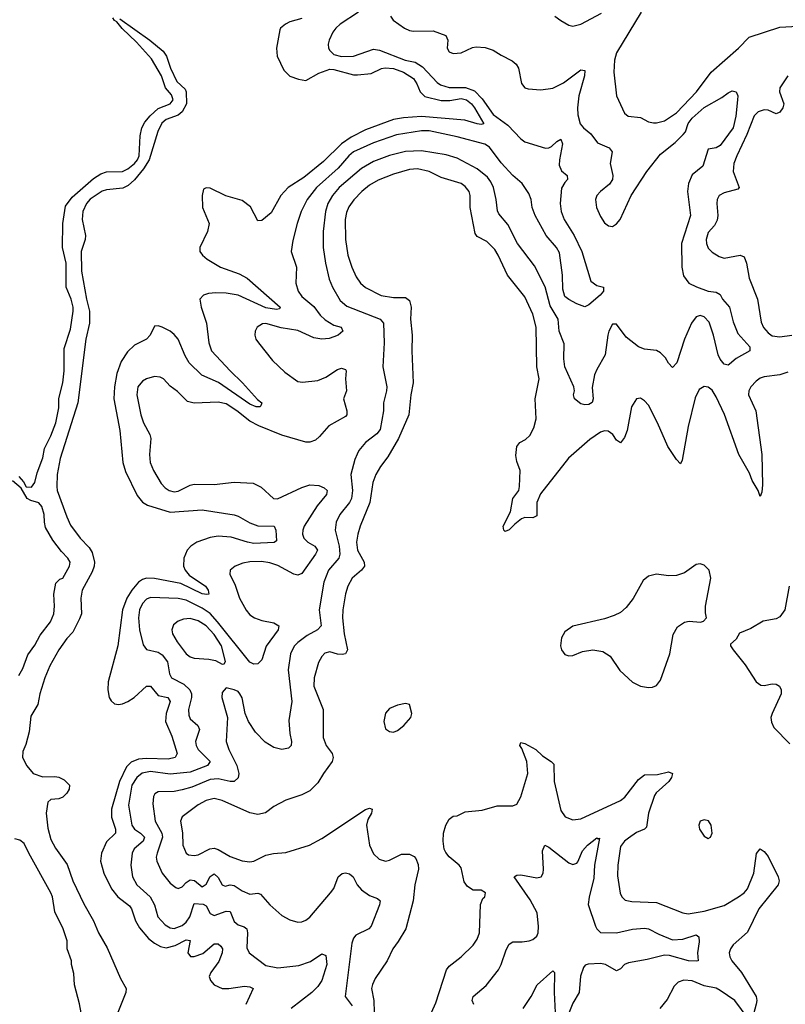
# Model space of a CAD drawing. Header units: inches. Extents: x 1682530 to 1839546, y 640742 to 791647.
# Tile 259 of 656: x 1703434 to 1707277, y 744351 to 749293. Entities that reach past the tile are written whole.
import ezdxf

# ---------------------------------------------------------------- set-up
doc = ezdxf.new("R2010")
doc.units = ezdxf.units.IN
doc.header["$MEASUREMENT"] = 0
doc.layers.add('B7704', color=7, linetype='Continuous')

msp = doc.modelspace()

# ---------------------------------------------------------------- linework, layer by layer
at = {"layer": 'B7704', "color": 5}
for points, elevation in [([(1703430, 746999.3), (1703453, 746973), (1703467.3, 746947.3), (1703493.2, 746946.8), (1703510, 746970.5), (1703521.3, 747018.7), (1703550, 747093.4), (1703559.4, 747140.6), (1703590, 747203.7), (1703615, 747270), (1703630, 747344.7), (1703630.7, 747390.7), (1703650.4, 747469.6), (1703656.9, 747530), (1703657, 747643), (1703690, 747739.1), (1703701.9, 747830), (1703702.5, 747850), (1703692.2, 747890), (1703666.8, 747950), (1703666.9, 748070), (1703649.1, 748150), (1703649.9, 748270), (1703663.5, 748356.5), (1703697.8, 748402.2), (1703805.1, 748494.9), (1703840.9, 748519.1), (1703870, 748528.8), (1703950, 748530.7), (1703976.4, 748543.6), (1704010, 748571.6), (1704025, 748590), (1704033, 748610), (1704039.6, 748710), (1704047.9, 748750), (1704062.2, 748777.8), (1704089.5, 748810.5), (1704130, 748847), (1704189.4, 748870.6), (1704205, 748890), (1704195.4, 748915.4), (1704166.5, 748950), (1704145.4, 749010), (1704095.7, 749095.7), (1704019.6, 749179.6), (1703948.2, 749248.2), (1703921.8, 749281.8), (1703910, 749289), (1703902.4, 749302.4)], 480), ([(1703936.4, 749296.4), (1704087.5, 749190), (1704155.1, 749135.1), (1704170.7, 749110), (1704191.5, 749050), (1704223, 748983), (1704264.1, 748944.1), (1704270.2, 748930.2), (1704271, 748870), (1704250, 748829.3), (1704230, 748813.9), (1704168.7, 748791.3), (1704147.4, 748772.6), (1704128.1, 748731.9), (1704084.8, 748590), (1704056.3, 748543.7), (1704011.2, 748488.8), (1703979, 748461), (1703952.4, 748447.6), (1703870, 748439), (1703847.6, 748432.4), (1703788, 748392), (1703769.7, 748370.3), (1703751.5, 748330), (1703747.8, 748290), (1703765.2, 748210), (1703763.2, 748190), (1703743.5, 748130), (1703745.1, 748030), (1703768.8, 747890), (1703784.5, 747830), (1703784.1, 747770), (1703765.7, 747690), (1703726.8, 747370), (1703638.1, 747090), (1703621.7, 747010), (1703620.8, 746950), (1703622.8, 746930), (1703670, 746797.1), (1703690, 746754.9), (1703737, 746690), (1703783.1, 746643.1), (1703798, 746618), (1703808.8, 746570), (1703808.2, 746550), (1703798.6, 746521.4), (1703748.1, 746430), (1703740.7, 746390), (1703743.8, 746310), (1703734.6, 746285.4), (1703701.5, 746218.5), (1703670, 746187.6), (1703630, 746129.6), (1703586.2, 746050), (1703559.6, 745990), (1703534.5, 745910), (1703524.4, 745855.6), (1703490, 745797.2), (1703482.3, 745717.7), (1703465.2, 745654.8), (1703450, 745619), (1703448.1, 745590), (1703470, 745548.5), (1703502, 745510), (1703550, 745492.4), (1703610, 745494.8), (1703630, 745491), (1703656.8, 745476.8), (1703684.7, 745450), (1703682.8, 745430), (1703670.8, 745410), (1703650.7, 745390), (1703630, 745383), (1703590, 745378.9), (1703575, 745365), (1703567.7, 745310), (1703575.1, 745235.1), (1703590, 745178.3), (1703613.9, 745133.9), (1703672.7, 745052.7), (1703700.7, 744970), (1703756, 744856), (1703805.1, 744770), (1703830, 744710.2), (1703873.7, 744633.7), (1703939.9, 744479.9), (1703969.4, 744430), (1703966.8, 744410), (1703926.8, 744310)], 480), ([(1704850, 749298.2), (1704790, 749282.6), (1704767.6, 749270), (1704743.6, 749250), (1704739.1, 749240.9), (1704723.2, 749150), (1704726.8, 749110), (1704759.1, 749039.1), (1704789.3, 749009.3), (1704833.3, 748993.3), (1704870, 748987.8), (1704935.1, 749024.9), (1704990, 749043.7), (1705010, 749042.8), (1705110, 749016), (1705130, 749015.1), (1705198.2, 749021.8), (1705250, 749047.4), (1705268.3, 749051.7), (1705310, 749048.3), (1705359.7, 749030), (1705410, 748996.6), (1705427.7, 748970), (1705443.3, 748930), (1705467.4, 748907.4), (1705550, 748887.4), (1705593.2, 748886.8), (1705650, 748897), (1705676.8, 748890), (1705701.8, 748870), (1705717.6, 748850), (1705763, 748770), (1705750, 748766.4), (1705730.1, 748769.9), (1705667.8, 748787.8), (1705450, 748806.3), (1705359.9, 748800.1), (1705310, 748791.8), (1705170, 748739.1), (1705097.8, 748702.2), (1705050.1, 748670), (1704959.1, 748580.9), (1704859.7, 748500.3), (1704781.8, 748450), (1704745.3, 748410), (1704696.5, 748323.5), (1704650, 748284.8), (1704630, 748283.5), (1704593.2, 748353.2), (1704550, 748384.6), (1704468.1, 748408.1), (1704390, 748446.3), (1704370, 748449.4), (1704357.3, 748442.7), (1704350.3, 748409.7), (1704351.5, 748350), (1704384.9, 748270), (1704376.5, 748230), (1704338.6, 748150), (1704338.5, 748130), (1704351.4, 748110), (1704374.3, 748090), (1704442.8, 748050), (1704536.5, 748016.5), (1704575.9, 747995.9), (1704741.7, 747850), (1704737.8, 747842.2), (1704722.5, 747837.5), (1704670, 747845.9), (1704530.2, 747910.2), (1704470, 747920.6), (1704417.8, 747922.2), (1704382.2, 747917.8), (1704356.5, 747910), (1704339.1, 747890), (1704345, 747850), (1704372.2, 747770), (1704383.4, 747670), (1704397.3, 747630), (1704489.8, 747529.8), (1704553, 747470), (1704626.9, 747386.9), (1704648.7, 747370), (1704644.7, 747355.3), (1704638.8, 747350), (1704621.2, 747350), (1704590, 747362.6), (1704431.4, 747471.4), (1704347.9, 747507.9), (1704285.2, 747570), (1704265.3, 747605.3), (1704230, 747689), (1704210, 747713.2), (1704190, 747729.8), (1704150, 747749.7), (1704130, 747756.2), (1704110, 747754), (1704088.5, 747710), (1704070.4, 747690), (1704010, 747659.3), (1703975, 747625), (1703943.3, 747576.7), (1703922.3, 747517.7), (1703909.2, 747450), (1703905.9, 747390), (1703937, 747230), (1703951.7, 747070), (1703965.8, 747025.8), (1704024.3, 746904.3), (1704051.1, 746871.1), (1704075.4, 746855.4), (1704190, 746821.1), (1704350, 746832.8), (1704510, 746808), (1704530, 746801.5), (1704590, 746767.3), (1704630, 746753), (1704710.7, 746750.7), (1704719.8, 746730), (1704723, 746677), (1704711.9, 746668.1), (1704610, 746664.3), (1704577.2, 746670), (1704495.9, 746695.9), (1704430, 746700.4), (1704390, 746694.5), (1704322.6, 746670), (1704292.4, 746650), (1704275.5, 746630), (1704257.9, 746590), (1704256.6, 746550), (1704264.1, 746530), (1704285, 746505), (1704366, 746450), (1704380.7, 746430), (1704384, 746410), (1704372.7, 746407.3), (1704350, 746411.6), (1704243.1, 746463.1), (1704110, 746488.1), (1704070, 746490.4), (1704050, 746483.7), (1704030, 746469.4), (1703996.6, 746430), (1703972.5, 746390), (1703950.8, 746330), (1703926.9, 746150), (1703877.8, 745970), (1703875.9, 745930), (1703884, 745890), (1703893.3, 745873.3), (1703910, 745859.3), (1703930, 745855.7), (1703950, 745859), (1703977.7, 745870), (1704009.2, 745890), (1704070, 745948.3), (1704090, 745946.9), (1704130, 745901.5), (1704178, 745890), (1704189.4, 745870), (1704169, 745810), (1704166.6, 745770), (1704197.3, 745697.3), (1704224.6, 745610), (1704214.9, 745590), (1704178.8, 745581.2), (1704070, 745584.6), (1704030, 745581.7), (1703993.2, 745566.8), (1703970, 745543.2), (1703935.8, 745470), (1703895.5, 745330), (1703894.6, 745290), (1703914.2, 745230), (1703914.8, 745210), (1703870, 745166.3), (1703844.6, 745110), (1703840.1, 745070), (1703856.6, 745010), (1703894.5, 744930), (1703927.2, 744890), (1703985.1, 744845.1), (1703995, 744830), (1704015.4, 744770), (1704035.6, 744735.6), (1704081.4, 744681.4), (1704110, 744657.3), (1704140.5, 744640.5), (1704170, 744635.1), (1704214, 744646), (1704270, 744674.8), (1704290, 744670.5), (1704278.2, 744610), (1704291.1, 744591.1), (1704310, 744590.9), (1704353.9, 744606.1), (1704410, 744654), (1704430, 744654), (1704443.1, 744643.1), (1704451.7, 744630), (1704450.7, 744610), (1704434, 744566), (1704393.6, 744510), (1704385.2, 744490), (1704391.6, 744470), (1704409.5, 744449.5), (1704450.1, 744430.1), (1704484, 744430), (1704562.5, 744442.5), (1704590, 744438.3), (1704605.5, 744430), (1704568.4, 744350)], 520), ([(1705134.4, 749330), (1705042.5, 749270), (1705020.2, 749250), (1705006.2, 749230), (1704986.7, 749190), (1704982.8, 749170), (1704984, 749150), (1704990, 749138), (1705010, 749118.5), (1705050, 749107.8), (1705110, 749109.4), (1705210, 749145.1), (1705239.6, 749139.6), (1705368.9, 749090), (1705419.2, 749079.2), (1705455.6, 749055.6), (1705530, 748977.1), (1705546.3, 748966.3), (1705590, 748952.9), (1705671.5, 748951.5), (1705716.3, 748936.3), (1705756, 748896), (1705810, 748816), (1705883.9, 748763.9), (1705950, 748695), (1705970, 748680.1), (1706072.6, 748647.4), (1706090.4, 748649.6), (1706103.3, 748656.7), (1706130, 748681.7), (1706150, 748692.4), (1706158.2, 748670), (1706142.8, 748590), (1706141.7, 748561.7), (1706154.1, 748534.1), (1706182.3, 748510), (1706184.4, 748490), (1706170, 748475.6), (1706153.5, 748446.5), (1706147.4, 748370), (1706151.1, 748330), (1706166.7, 748290), (1706217.8, 748210), (1706255.1, 748130), (1706300.7, 747980.7), (1706330, 747958.7), (1706364.7, 747950), (1706364.9, 747930), (1706348, 747910), (1706290, 747860.7), (1706270, 747852), (1706230, 747866.6), (1706190, 747887.9), (1706170, 747903.9), (1706160.9, 747940.9), (1706158.8, 748010), (1706142.8, 748122.8), (1706129, 748149), (1706077.2, 748210), (1706021.9, 748310), (1706005.9, 748350), (1706000.5, 748390), (1705990, 748420.4), (1705955.4, 748470), (1705910, 748510.6), (1705850, 748574.9), (1705792.1, 748652.1), (1705768.1, 748668.1), (1705630, 748705.4), (1705490, 748734.9), (1705450, 748734.9), (1705324.9, 748715.1), (1705210, 748674.6), (1705110, 748628.9), (1705086.8, 748610), (1705031.8, 748548.2), (1704924.3, 748450), (1704877.6, 748390), (1704846.6, 748330), (1704826.2, 748270), (1704805.1, 748185.1), (1704797.2, 748130), (1704823.6, 748050), (1704820.3, 747970), (1704832.2, 747930), (1704850, 747902.8), (1704910, 747853.4), (1704941.5, 747810), (1704966.8, 747786.8), (1705010, 747760.1), (1705048.2, 747750), (1705056.5, 747730), (1705032.8, 747710), (1705010, 747700.2), (1704986.9, 747693.1), (1704949.9, 747689.9), (1704910, 747696.4), (1704830, 747732.3), (1704746.8, 747746.9), (1704670, 747767), (1704653.5, 747766.5), (1704625.3, 747750), (1704616, 747730), (1704614.6, 747710), (1704619.5, 747690), (1704632, 747670), (1704702.2, 747582.2), (1704764.1, 747524.1), (1704830, 747477), (1704853.1, 747473.1), (1704930, 747481.6), (1704970, 747499.3), (1705030, 747536.2), (1705050, 747543.6), (1705070, 747537.3), (1705073.4, 747530), (1705069.3, 747490), (1705074.4, 747430), (1705058.9, 747390), (1705076.2, 747330), (1705076.5, 747310), (1705070, 747300.5), (1704985, 747255), (1704939.4, 747200.6), (1704918, 747182), (1704890, 747171.7), (1704870, 747172.4), (1704750, 747207.5), (1704634.2, 747254.2), (1704590, 747277.3), (1704524.4, 747330), (1704470, 747363.9), (1704430, 747373.2), (1704310, 747367.4), (1704276.6, 747376.6), (1704226.6, 747426.6), (1704190, 747453.6), (1704156.2, 747490), (1704139.2, 747499.2), (1704110, 747501.1), (1704070, 747490.9), (1704050, 747478.5), (1704027.7, 747450), (1704021.8, 747410), (1704042.5, 747310), (1704055.4, 747270), (1704087.6, 747210), (1704091.9, 747190), (1704085.6, 747110), (1704088.8, 747070), (1704106.3, 747030), (1704145, 746965), (1704163.7, 746943.7), (1704184, 746930), (1704210, 746923.6), (1704230, 746925.8), (1704290, 746956.1), (1704310, 746960.9), (1704410, 746959.4), (1704511.1, 746971.1), (1704606.7, 746966.7), (1704646.4, 746946.4), (1704707.3, 746890), (1704727.7, 746887.7), (1704850, 746944.7), (1704890, 746957.7), (1704935.2, 746955.2), (1704962.7, 746942.7), (1704976.9, 746930), (1704974.3, 746910), (1704927.1, 746852.9), (1704862.7, 746750), (1704854.7, 746730), (1704853.2, 746710), (1704859.6, 746690), (1704879.5, 746670), (1704916, 746650), (1704928.2, 746630), (1704918.7, 746610), (1704850, 746513.6), (1704830, 746505.6), (1704810, 746509.2), (1704730, 746553), (1704690, 746566.1), (1704647, 746573), (1704588.5, 746571.5), (1704554.9, 746565.1), (1704514.8, 746550), (1704490.6, 746530), (1704488.5, 746510), (1704514.8, 746454.8), (1704537.2, 746390), (1704570, 746328.9), (1704590, 746306.5), (1704612.7, 746290), (1704650, 746276.9), (1704710, 746264.9), (1704734.9, 746250), (1704731.3, 746230), (1704671.2, 746148.8), (1704650, 746079.6), (1704630, 746059.8), (1704610, 746057.7), (1704590, 746068.1), (1704427.7, 746270), (1704390, 746311.8), (1704350, 746339.8), (1704270, 746378.9), (1704230, 746387.6), (1704090, 746392.8), (1704070, 746384.5), (1704050, 746362.4), (1704035.5, 746330), (1704030.1, 746290), (1704035.9, 746230), (1704054.4, 746154.4), (1704071, 746131), (1704130, 746117.6), (1704150, 746104.8), (1704175.2, 746070), (1704186.2, 746010), (1704195.6, 745990), (1704258.2, 745958.2), (1704288.6, 745928.6), (1704296.9, 745910), (1704296.8, 745890), (1704281.2, 745830), (1704282.5, 745802.5), (1704290, 745783.5), (1704328.3, 745750), (1704337.1, 745730), (1704316.6, 745670), (1704319.8, 745650), (1704330.1, 745630), (1704390.2, 745570), (1704377.2, 745550), (1704290, 745516.9), (1704190, 745506.5), (1704090, 745519.2), (1704049.5, 745510.5), (1704022.2, 745490), (1703996.9, 745450), (1703980.7, 745350), (1703996.2, 745250), (1704009.8, 745229.8), (1704040.7, 745210), (1704061.3, 745190), (1704053.9, 745170), (1704009.1, 745130.9), (1703999.3, 745110), (1703991.4, 745050), (1704000.4, 744990), (1704021.7, 744950), (1704089.7, 744889.7), (1704110.1, 744850), (1704127.9, 744790), (1704163.8, 744750), (1704190, 744734.8), (1704210, 744731.7), (1704250, 744746.4), (1704270, 744763.4), (1704287.8, 744790), (1704310, 744857.3), (1704354.2, 744854.2), (1704370, 744844.7), (1704390, 744806), (1704410, 744797.3), (1704470, 744819.2), (1704490, 744816.1), (1704510, 744766), (1704530, 744750.1), (1704560, 744740), (1704573.8, 744730), (1704578, 744710), (1704574.4, 744634.4), (1704586, 744610), (1704670, 744545.4), (1704730, 744534.5), (1704834.5, 744545.5), (1704893.9, 744566.1), (1704950, 744604.9), (1704970, 744595.5), (1704975.3, 744550), (1704950.2, 744470), (1704930, 744440.4), (1704900.3, 744410), (1704797.4, 744330)], 540), ([(1705294.9, 749310), (1705309.4, 749289.4), (1705365.3, 749250), (1705390, 749238.4), (1705410, 749234.5), (1705510, 749236.5), (1705573.4, 749213.4), (1705583.8, 749190), (1705579.3, 749150), (1705590, 749130.8), (1705610, 749123), (1705650, 749126.4), (1705706.6, 749153.4), (1705724.4, 749155.6), (1705770, 749153), (1705810, 749139.7), (1705850, 749113.8), (1705906.5, 749086.5), (1705925.5, 749070), (1705937.3, 749050), (1705952.5, 748972.5), (1705970, 748950.8), (1705985.5, 748945.5), (1706050, 748940.3), (1706110, 748949.2), (1706163.9, 748976.1), (1706250, 749041.7), (1706270, 749037.3), (1706269, 749010), (1706240.8, 748910), (1706234.3, 748850), (1706235.7, 748815.7), (1706247.8, 748770), (1706264.3, 748750), (1706300.2, 748720.2), (1706334.1, 748674.1), (1706392.2, 748650), (1706408.3, 748630), (1706397.1, 748570), (1706411, 748510), (1706409.3, 748490), (1706393.6, 748466.4), (1706348.9, 748430), (1706331.6, 748410), (1706324, 748390), (1706329, 748350), (1706350, 748304), (1706370, 748273.4), (1706390, 748258), (1706410, 748254.9), (1706430, 748268), (1706448, 748290), (1706503.5, 748410), (1706581.7, 748530), (1706650, 748617.5), (1706723.6, 748676.4), (1706764.2, 748715.8), (1706775.4, 748730), (1706790, 748770.9), (1706810, 748799.1), (1706870, 748851.1), (1706958.5, 748901.5), (1706990, 748924.9), (1707010, 748935.5), (1707030.7, 748930.7), (1707038, 748910), (1707037.3, 748890), (1707028.9, 748808.9), (1707015, 748750), (1706950, 748660.5), (1706930, 748649.9), (1706890, 748643), (1706863.1, 748556.9), (1706810, 748514.6), (1706791.3, 748470), (1706785, 748430), (1706800.7, 748310), (1706755.1, 748170), (1706758.1, 748050), (1706766.4, 748006.4), (1706791.7, 747970), (1706831.1, 747951.1), (1706890, 747930.8), (1706930, 747925.2), (1706950, 747913.4), (1706962, 747890), (1706997.2, 747850), (1707015.7, 747775.7), (1707038.1, 747718.1), (1707098.9, 747650), (1707099.3, 747630), (1707030, 747592), (1706997, 747563), (1706990, 747559.5), (1706970, 747563), (1706950, 747588), (1706940.2, 747610), (1706916.4, 747710), (1706894, 747774), (1706870, 747801.4), (1706850, 747808.7), (1706830, 747802), (1706806.2, 747770), (1706771.5, 747690), (1706732.8, 747570), (1706710, 747547.6), (1706690, 747569.4), (1706675.3, 747595.3), (1706650, 747621.4), (1706630, 747631.8), (1706570, 747638.3), (1706539.7, 747650), (1706478.7, 747698.7), (1706430, 747764.7), (1706410, 747765.1), (1706391.2, 747730), (1706385.7, 747710), (1706372.9, 747610), (1706330, 747537.6), (1706318.7, 747510), (1706306.8, 747446.8), (1706312.8, 747390), (1706308, 747372), (1706290, 747361.1), (1706270, 747359.5), (1706250, 747364.9), (1706218.4, 747390), (1706214.2, 747410), (1706219.2, 747430), (1706215.1, 747450), (1706169.9, 747550), (1706165, 747590), (1706166.6, 747666.6), (1706142.4, 747730), (1706136.5, 747790), (1706096.6, 747856.6), (1706071.1, 747951.1), (1706017.2, 748057.2), (1705932.4, 748170), (1705884.6, 748264.6), (1705838.6, 748318.6), (1705832.5, 748332.5), (1705825.6, 748390), (1705811.6, 748450), (1705799.1, 748479.1), (1705782, 748502), (1705730, 748544.5), (1705630, 748598.3), (1705573.8, 748613.8), (1705450, 748634.7), (1705370, 748631.4), (1705290, 748610.4), (1705210, 748581.6), (1705150, 748545.4), (1705038.3, 748450), (1705004.2, 748410), (1704981.5, 748370), (1704969.6, 748330), (1704956.6, 748230), (1704957.2, 748150), (1704968.8, 748070), (1704986.6, 747990), (1705004.3, 747950), (1705043.4, 747883.4), (1705075.3, 747855.3), (1705243.1, 747790), (1705260.7, 747770), (1705263.2, 747670), (1705256.1, 747550), (1705276.1, 747450), (1705274.6, 747430), (1705260.5, 747370), (1705260.1, 747330), (1705243.7, 747236.3), (1705226.7, 747213.3), (1705169, 747170), (1705136.5, 747130), (1705127.6, 747112.4), (1705115.4, 747084.6), (1705096, 747010), (1705103.9, 746930), (1705099, 746890), (1705089.4, 746870), (1705040.9, 746810), (1705022.1, 746770), (1705017.2, 746730), (1705036.9, 746650), (1705041.4, 746610), (1705035.3, 746590), (1704983.8, 746530), (1704959.8, 746470), (1704937.7, 746330), (1704946.8, 746250), (1704929.1, 746230), (1704877.7, 746202.3), (1704830, 746167.5), (1704811.4, 746148.6), (1704793.9, 746110), (1704782, 746030), (1704799.7, 745870), (1704784.4, 745775.6), (1704790.2, 745710.2), (1704798.9, 745670), (1704796.4, 745650), (1704782.7, 745637.3), (1704750, 745629.8), (1704710, 745639.6), (1704666.8, 745666.8), (1704617.3, 745717.3), (1704582.8, 745770), (1704566.2, 745810), (1704550, 745889.2), (1704539.7, 745910), (1704530, 745921.1), (1704510.6, 745929.4), (1704470, 745939), (1704450, 745915.3), (1704448.4, 745890), (1704477.3, 745790), (1704470.2, 745670), (1704484.4, 745630), (1704523.4, 745550), (1704533.2, 745510), (1704530, 745486.9), (1704510, 745469.3), (1704490, 745468.5), (1704430, 745482.6), (1704390, 745479.7), (1704298.5, 745441.5), (1704250, 745426.9), (1704210, 745419.2), (1704130, 745417), (1704113.2, 745406.8), (1704106.2, 745393.8), (1704102.9, 745357.1), (1704114.7, 745270), (1704146.8, 745210), (1704150.1, 745190), (1704123.9, 745110), (1704119.8, 745090), (1704122, 745070), (1704148.5, 745008.5), (1704190, 744958.6), (1704217.5, 744937.5), (1704230, 744932.8), (1704250, 744941.3), (1704270, 744962.2), (1704290, 744975.1), (1704311.6, 744971.6), (1704350, 744940.1), (1704370, 744953.6), (1704390, 744992.6), (1704410, 745006), (1704430, 744987.5), (1704450.2, 744950.2), (1704464.7, 744944.7), (1704490, 744950.1), (1704510, 744946.9), (1704550, 744920.8), (1704590, 744903.8), (1704630, 744908.4), (1704643, 744903), (1704690, 744850.2), (1704750, 744796.5), (1704790, 744774.6), (1704830, 744763.1), (1704850, 744765.2), (1704870, 744773.6), (1704890, 744788.2), (1704994.8, 744910), (1705010, 744932.2), (1705032.8, 744990), (1705052.7, 745007.3), (1705070, 745010.7), (1705090, 745005), (1705108.4, 744990), (1705127.6, 744950), (1705150, 744924.9), (1705190, 744896.9), (1705230, 744881.7), (1705242.6, 744870), (1705240.7, 744850), (1705197.6, 744742.4), (1705186.7, 744730), (1705122, 744698), (1705110, 744683.6), (1705101.8, 744658.2), (1705068.5, 744390), (1705102.7, 744342.7)], 560), ([(1706120.7, 749310), (1706150, 749288), (1706190, 749264.9), (1706210, 749260.7), (1706250, 749270.5), (1706355, 749325)], 580), ([(1706552.6, 749330), (1706430, 749127), (1706418.8, 749090), (1706415.5, 749030), (1706430.2, 748910), (1706470, 748823), (1706487.7, 748807.7), (1706550, 748802), (1706590, 748780.3), (1706614.7, 748774.7), (1706630, 748774.6), (1706670, 748785.5), (1706730, 748825.2), (1706831.7, 748930), (1706904.2, 749030), (1707041, 749150), (1707094.7, 749205.3), (1707250, 749255.6), (1707370, 749261.3)], 580), ([(1707289.4, 749010.6), (1707248.7, 748950), (1707247.9, 748930), (1707269.3, 748870), (1707263.5, 748850), (1707250, 748828.2), (1707230, 748820.9), (1707190, 748838.8), (1707170, 748840.8), (1707140.9, 748830), (1707119.8, 748810), (1707084.3, 748715.8), (1707033.1, 748610), (1707018.8, 748570), (1707015.7, 748530), (1707045.7, 748450), (1707037.8, 748442.2), (1706970, 748423.6), (1706945, 748410), (1706935.1, 748390), (1706932.8, 748370), (1706937.4, 748310), (1706934, 748286), (1706920.9, 748259.1), (1706890, 748224.7), (1706879, 748190), (1706880.6, 748170), (1706890, 748146.4), (1706910, 748126), (1706944.2, 748104.2), (1706970, 748095.6), (1707050, 748110.2), (1707070, 748102.3), (1707082.2, 748070), (1707094.6, 747994.6), (1707137.2, 747890), (1707154.8, 747774.8), (1707167.7, 747747.7), (1707190, 747720.2), (1707210, 747706.2), (1707250, 747700.1), (1707310, 747710.1)], 580), ([(1707290, 747523.4), (1707250, 747510.5), (1707170, 747500.7), (1707150, 747493), (1707130, 747478.9), (1707103.8, 747450), (1707093.8, 747430), (1707092.1, 747410), (1707128.6, 747330), (1707159, 747110), (1707162.3, 746957.7), (1707159, 746921), (1707150, 746899), (1707140.5, 746930), (1707110, 746979.7), (1707097, 747017), (1707043.6, 747110), (1706971.3, 747311.3), (1706930, 747400.4), (1706910, 747433.1), (1706890, 747448.6), (1706870, 747452.4), (1706843.9, 747436.1), (1706824.5, 747395.5), (1706789.6, 747250.4), (1706758.4, 747081.6), (1706750, 747063.7), (1706730, 747084.7), (1706686.4, 747150), (1706635.6, 747270), (1706590, 747358), (1706570, 747379.7), (1706550, 747393.3), (1706530, 747389.4), (1706504.2, 747350), (1706482.7, 747230), (1706470, 747195.6), (1706450, 747168.2), (1706430, 747182.4), (1706411, 747211), (1706387.8, 747227.8), (1706370, 747229.1), (1706350, 747221.7), (1706294.9, 747185.1), (1706188.6, 747091.4), (1706047.4, 746912.6), (1706029.2, 746870), (1706030, 746802.7), (1706010, 746793), (1705970, 746793.5), (1705953.2, 746786.8), (1705919, 746761), (1705890, 746731.5), (1705870, 746724.2), (1705864.7, 746730), (1705861, 746750), (1705897.8, 746822.2), (1705908.4, 746890), (1705938.7, 746930), (1705943, 746950), (1705946, 747030), (1705930, 747075.1), (1705925, 747105), (1705928.7, 747150), (1705945.1, 747170), (1705973.6, 747186.4), (1705994.9, 747205.1), (1706015.3, 747244.7), (1706026.1, 747290), (1706021.8, 747390), (1706041, 747490), (1706029, 747550), (1706025.7, 747750), (1706010, 747814), (1705970, 747902.3), (1705883, 748010), (1705836.2, 748110), (1705818.6, 748138.5), (1705778.6, 748178.6), (1705730, 748205.2), (1705719.5, 748219.5), (1705695.5, 748350), (1705695.2, 748410), (1705690.4, 748430.4), (1705670, 748456.2), (1705650, 748470.5), (1705550, 748499.9), (1705489.9, 748529.9), (1705430, 748543.4), (1705390, 748540.3), (1705310, 748517.3), (1705233.1, 748486.9), (1705190, 748461.5), (1705151.8, 748430), (1705111.9, 748388.1), (1705086.7, 748353.3), (1705074.4, 748325.6), (1705067.9, 748290), (1705069.6, 748190), (1705080.7, 748110), (1705100.4, 748050), (1705122.3, 748002.3), (1705145.1, 747970), (1705170, 747948.7), (1705247.9, 747907.9), (1705310, 747897.5), (1705370, 747897.8), (1705390, 747883.1), (1705398.7, 747850), (1705395.4, 747790), (1705404.1, 747710), (1705401.5, 747630), (1705408.9, 747470), (1705397.2, 747410), (1705386.7, 747310), (1705335.1, 747190), (1705281.4, 747098.6), (1705244.4, 747050), (1705221, 747010), (1705207.1, 746970), (1705191.6, 746870), (1705142.5, 746750), (1705130.7, 746710), (1705125.1, 746670), (1705130, 746630.4), (1705163.7, 746570), (1705165.4, 746550), (1705149.4, 746530), (1705103.5, 746490), (1705080.5, 746450), (1705069.6, 746410.4), (1705056.6, 746330), (1705054.7, 746290), (1705062.4, 746210), (1705079.3, 746130), (1705069.3, 746110.7), (1705053.1, 746106.9), (1705030, 746108.6), (1704990, 746120.2), (1704965.9, 746114.1), (1704950, 746096.9), (1704934.1, 746065.9), (1704911.8, 745990), (1704910, 745947.7), (1704956.8, 745830), (1704956.6, 745690), (1704973.1, 745650), (1705001.9, 745610), (1705006.8, 745590), (1705002.3, 745570), (1704958.2, 745510), (1704930, 745462), (1704890, 745422.4), (1704850, 745402.4), (1704770, 745375.4), (1704710, 745343.5), (1704668.3, 745311.7), (1704630, 745303.8), (1704590, 745311.6), (1704450, 745374.7), (1704410, 745383.2), (1704370, 745373.4), (1704330, 745351.9), (1704250, 745292.4), (1704241.8, 745270), (1704251.4, 745211.4), (1704253.6, 745150), (1704269.3, 745110), (1704282, 745102), (1704310, 745097.1), (1704330, 745101.5), (1704388.5, 745131.5), (1704410, 745134.2), (1704430, 745128.3), (1704490, 745092.1), (1704550, 745071.2), (1704590, 745065.6), (1704610, 745070.2), (1704670, 745099.7), (1704707.6, 745107.6), (1704770, 745112.2), (1704889, 745150), (1704950, 745183.6), (1705170, 745328), (1705190, 745334.9), (1705202.8, 745330), (1705200.4, 745310), (1705181, 745279), (1705175, 745250), (1705189.6, 745150), (1705210, 745106), (1705239.1, 745079.1), (1705270, 745070.2), (1705290, 745074.5), (1705350, 745104), (1705390, 745104.2), (1705413.4, 745093.4), (1705422.3, 745082.3), (1705433.4, 745053.4), (1705436.5, 745030), (1705417.5, 744950), (1705408.5, 744870), (1705372.5, 744730), (1705334.2, 744665.8), (1705307.1, 744630), (1705277.8, 744570), (1705218.7, 744481.3), (1705204.4, 744450), (1705200.7, 744430), (1705211.7, 744370), (1705212.5, 744310)], 580), ([(1703430, 746001), (1703450, 746036), (1703475.5, 746104.5), (1703510, 746153.7), (1703536.4, 746203.6), (1703588.5, 746270), (1703605.1, 746310), (1703609.5, 746350), (1703606.3, 746410), (1703615.6, 746464.4), (1703635.5, 746484.5), (1703650, 746490.5), (1703684.8, 746550), (1703687.1, 746570), (1703676.5, 746590), (1703643.7, 746623.7), (1703600.3, 746680.3), (1703564.3, 746744.2), (1703558.1, 746770), (1703556.9, 746810), (1703545.7, 746850), (1703530, 746867.9), (1703490, 746879), (1703472.4, 746890), (1703441.8, 746941.8), (1703397.5, 746977.5)], 480), ([(1707295.5, 746450), (1707274, 746330), (1707250, 746295.1), (1707230, 746285.3), (1707165.8, 746274.2), (1707103.2, 746236.8), (1707046.6, 746213.4), (1707030, 746184), (1707002, 746158), (1707002, 746150), (1707014.8, 746130), (1707074.8, 746054.8), (1707130, 745969), (1707153.1, 745953.1), (1707170, 745950.2), (1707210, 745960.2), (1707230, 745958.5), (1707247.8, 745947.8), (1707256, 745930), (1707255.6, 745910), (1707210.3, 745810), (1707203.7, 745790), (1707207.3, 745767.3), (1707219.9, 745739.9), (1707299.1, 745659.1)], 620), ([(1705456.4, 744210), (1705522.2, 744357.8), (1705575.7, 744524.3), (1705590, 744541.7), (1705650, 744588.9), (1705710, 744647.4), (1705730, 744678.4), (1705741.1, 744710), (1705747.7, 744852.3), (1705758.6, 744881.4), (1705768.7, 744890), (1705772.3, 744910), (1705750, 744924), (1705710, 744924.5), (1705681.8, 744941.8), (1705665.6, 744965.6), (1705650, 745035.6), (1705640.4, 745050), (1705590, 745091.8), (1705572.9, 745112.9), (1705564.2, 745130), (1705558.9, 745170), (1705561.7, 745210), (1705573.6, 745250), (1705590, 745279.6), (1705610, 745295.6), (1705630, 745296.9), (1705670, 745316.5), (1705754.9, 745325.1), (1705830, 745347.6), (1705910, 745347.2), (1705930, 745355.8), (1705950, 745392.2), (1705984, 745510), (1705978.7, 745570), (1705955.2, 745635.2), (1705945.1, 745650), (1705950, 745664.7), (1705970, 745660.4), (1706024.9, 745630), (1706057.8, 745597.8), (1706102, 745570), (1706115.7, 745555.8), (1706116.1, 745470), (1706150, 745323), (1706171.9, 745291.9), (1706210, 745276.9), (1706250, 745281.3), (1706450, 745373.9), (1706471.1, 745390), (1706540.1, 745479.9), (1706570, 745501.9), (1706635.5, 745504.5), (1706690, 745517.7), (1706710.2, 745510.2), (1706704.9, 745490), (1706692, 745470), (1706628.1, 745411.9), (1706620.7, 745399.3), (1706589.7, 745310.3), (1706579.3, 745240.7), (1706570.6, 745229.4), (1706530, 745214.1), (1706490, 745185.5), (1706470, 745169.8), (1706450, 745142.9), (1706435.9, 745050), (1706435.2, 744995.2), (1706448.5, 744908.5), (1706456, 744890), (1706473.2, 744873.2), (1706506.5, 744866.5), (1706630, 744861.2), (1706763, 744810), (1706790, 744805), (1706870, 744817.9), (1706970, 744847), (1707042.6, 744890), (1707069.8, 744910), (1707086.5, 744930), (1707119, 745010), (1707132.8, 745107.2), (1707150, 745130.5), (1707170, 745118), (1707190, 745093), (1707241.2, 744990), (1707245.4, 744970), (1707240.6, 744950), (1707144.6, 744830), (1707086.3, 744713.7), (1707015.6, 744650), (1707001.8, 744630), (1706995.4, 744610), (1706997.7, 744590), (1707008.7, 744570), (1707056.3, 744510), (1707130.2, 744390), (1707134, 744370), (1707131.1, 744351.1), (1707110, 744276.2)], 580), ([(1703756, 744236), (1703733.6, 744353.6), (1703710, 744448), (1703706, 744506), (1703694, 744550), (1703694, 744570), (1703673.2, 744630), (1703672, 744670), (1703652, 744730), (1703610, 744815.3), (1703598.9, 744890), (1703590.8, 744910), (1703479.4, 745110), (1703457.3, 745157.3), (1703434.6, 745174.6), (1703410, 745182.3)], 480), ([(1705713.3, 744350), (1705704.7, 744370), (1705709.7, 744390), (1705775.2, 744444.8), (1705836.8, 744523.2), (1705850.8, 744550), (1705875, 744625), (1705890, 744653.4), (1705910, 744664.4), (1705955.9, 744664.1), (1705990.8, 744669.2), (1706010, 744677), (1706030, 744693.4), (1706036.8, 744710), (1706038.5, 744741.5), (1706030.8, 744810.8), (1705996, 744876), (1705915.1, 744990), (1705930, 744999.5), (1705950, 745000.3), (1706030, 744986.3), (1706051.6, 744990), (1706061.3, 745010), (1706063.1, 745030), (1706058, 745122), (1706070, 745150.4), (1706090, 745140.3), (1706190, 745060.7), (1706210, 745053.4), (1706230, 745059.6), (1706234.7, 745065.3), (1706259.1, 745120.9), (1706283.2, 745150), (1706330, 745185.7), (1706338, 745182), (1706344.7, 745184.7), (1706319.8, 745050), (1706315.3, 744984.7), (1706291.5, 744888.5), (1706288.1, 744851.9), (1706323.3, 744743.3), (1706330, 744729), (1706350, 744711.9), (1706430, 744709.2), (1706510, 744728.4), (1706570, 744733.6), (1706590.5, 744730.5), (1706642.6, 744702.6), (1706710, 744674.6), (1706762.3, 744677.7), (1706830, 744699.5), (1706843, 744690), (1706844.1, 744664.1), (1706836.5, 744610), (1706839.1, 744570), (1706832.8, 744567.2), (1706790.2, 744569.8), (1706695.9, 744595.9), (1706670, 744598), (1706583.8, 744576.2), (1706490, 744558.8), (1706468.9, 744550), (1706450, 744529.6), (1706430, 744518.9), (1706374.7, 744550), (1706350, 744555.4), (1706287.1, 744552.9), (1706272.3, 744547.7), (1706263.6, 744536.4), (1706248, 744492), (1706241.6, 744410), (1706210, 744356.3), (1706152.2, 744210)], 560), ([(1705961.3, 744330), (1706001.5, 744390), (1706030.8, 744449.2), (1706110, 744519.3), (1706118.4, 744510), (1706116.1, 744410), (1706121.7, 744310)], 540), ([(1707090, 744280.4), (1707022.7, 744370), (1706950, 744420.1), (1706930, 744431.3), (1706870, 744444.3), (1706810, 744468.8), (1706767.4, 744472.6), (1706738.7, 744461.3), (1706718.3, 744441.7), (1706684.2, 744375.8), (1706647.6, 744330)], 580)]:
    msp.add_lwpolyline(points, dxfattribs=dict(at, elevation=elevation))
for points, elevation in [([(1706850, 746561), (1706830, 746558.3), (1706770, 746515.8), (1706730, 746502.4), (1706690, 746500.7), (1706630, 746509.4), (1706590, 746499.3), (1706562.6, 746477.4), (1706513, 746387), (1706477.4, 746342.6), (1706450, 746318), (1706418.3, 746301.7), (1706370, 746285.1), (1706210, 746249.3), (1706170, 746221.2), (1706153.4, 746190), (1706148.2, 746150), (1706154, 746130), (1706170, 746106.8), (1706190, 746099.1), (1706210, 746101.6), (1706258.3, 746121.7), (1706310, 746130.4), (1706361.2, 746121.2), (1706398.4, 746098.4), (1706446.5, 746026.5), (1706510, 745968.2), (1706550, 745948.2), (1706590, 745941.3), (1706610, 745943.1), (1706630, 745950.4), (1706650, 745977.3), (1706697.6, 746110), (1706713.5, 746206.5), (1706735.3, 746244.7), (1706770, 746268.9), (1706793.4, 746273.4), (1706851.7, 746268.3), (1706866.6, 746273.4), (1706881.2, 746290), (1706875.8, 746315.8), (1706876.1, 746350), (1706903.7, 746490), (1706894.6, 746530), (1706870, 746554.2)], 620), ([(1704290, 746287.1), (1704256.7, 746283.3), (1704230, 746274.3), (1704205.3, 746254.7), (1704197.4, 746230), (1704201.2, 746210), (1704224.3, 746170), (1704270, 746109.5), (1704290, 746094.7), (1704310, 746087.9), (1704383.7, 746083.7), (1704417.3, 746077.3), (1704450, 746057.6), (1704460.4, 746059.6), (1704467.7, 746072.3), (1704447.3, 746150), (1704410, 746207.2), (1704370, 746250.8), (1704330, 746275.8)], 560), ([(1705370, 745861.2), (1705330, 745852), (1705290, 745835.1), (1705270, 745811.8), (1705261.8, 745770), (1705270, 745733.4), (1705290, 745720.3), (1705310, 745717), (1705330, 745725.3), (1705362, 745750), (1705398, 745790), (1705402, 745810), (1705390, 745855.3)], 620), ([(1706870, 745277.6), (1706850, 745269.5), (1706842.9, 745250), (1706846.7, 745230), (1706870, 745195.5), (1706890, 745183), (1706901.2, 745190), (1706909.4, 745210), (1706905.1, 745250), (1706891.6, 745271.6)], 620)]:
    msp.add_lwpolyline(points, close=True, dxfattribs=dict(at, elevation=elevation))

doc.saveas('drawing.dxf')
